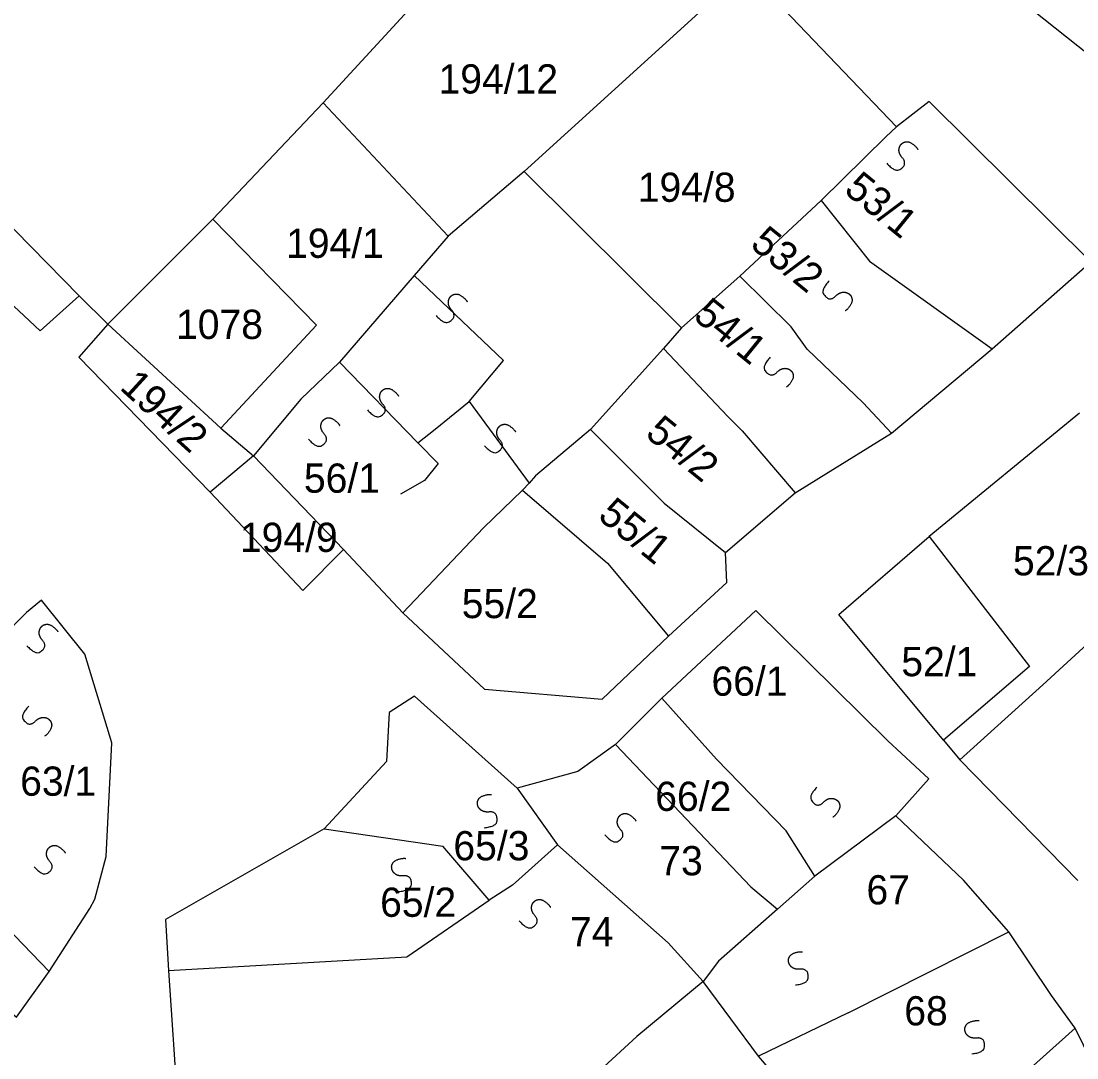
# Model space of a CAD drawing. Extents: x -581999 to -572728, y -1219553 to -1212032.
# Drawn here: x -577299.8 to -577227.5, y -1215589.8 to -1215518.9 of the extents above; entities that cross this region are included whole.
import ezdxf

# ---------------------------------------------------------------- set-up
doc = ezdxf.new("R2010")
doc.units = 0
for name, color, linetype in [('Vrstva 1', 7, 'Continuous'), ('Vrstva 2', 7, 'Continuous'), ('Vrstva 4', 7, 'Continuous'), ('Vrstva 6', 7, 'Continuous')]:
    doc.layers.add(name, color=color, linetype=linetype)

msp = doc.modelspace()

# ---------------------------------------------------------------- linework, layer by layer
at = {"layer": 'Vrstva 1'}
for p, q in [((-577298.452, -1215540.065), (-577313.031, -1215526.597)), ((-577244.994, -1215531.155), (-577241.681, -1215535.299)), ((-577241.681, -1215535.299), (-577233.286, -1215541.308)), ((-577295.785, -1215537.665), (-577298.452, -1215540.065)), ((-577255.774, -1215541.276), (-577260.771, -1215546.826)), ((-577260.771, -1215546.826), (-577264.541, -1215550.002)), ((-577264.986, -1215550.486), (-577265.43, -1215550.971)), ((-577264.541, -1215550.002), (-577264.986, -1215550.486)), ((-577243.788, -1215559.481), (-577237.605, -1215554.143)), ((-577236.611, -1215568.083), (-577243.788, -1215559.481)), ((-577306.996, -1215574.436), (-577297.837, -1215583.924)), ((-577263.042, -1215575.235), (-577255.457, -1215581.962)), ((-577255.457, -1215581.962), (-577253.072, -1215584.602))]:
    msp.add_line(p, q, dxfattribs=at)
for points in [[(-577260.529, -1215504.298), (-577279.077, -1215524.462)], [(-577250.126, -1215515.352), (-577265.314, -1215529.168)], [(-577239.826, -1215526.102), (-577250.126, -1215515.352)], [(-577233.63, -1215515.621), (-577225.877, -1215521.8)], [(-577295.785, -1215537.665), (-577310.025, -1215523.16)], [(-577279.077, -1215524.462), (-577286.627, -1215532.436)], [(-577279.077, -1215524.462), (-577270.526, -1215533.582)], [(-577240.177, -1215547.078), (-577233.286, -1215541.308), (-577226.54, -1215535.346), (-577237.609, -1215524.38), (-577239.826, -1215526.102)], [(-577239.826, -1215526.102), (-577240.576, -1215526.804), (-577244.994, -1215531.155), (-577250.559, -1215536.323)], [(-577265.314, -1215529.168), (-577270.526, -1215533.582)], [(-577265.314, -1215529.168), (-577254.552, -1215539.876)], [(-577286.627, -1215532.436), (-577293.811, -1215539.619)], [(-577286.092, -1215546.736), (-577279.528, -1215539.694), (-577286.627, -1215532.436)], [(-577270.526, -1215533.582), (-577272.86, -1215536.277)], [(-577272.86, -1215536.277), (-577277.971, -1215542.205)], [(-577250.559, -1215536.323), (-577254.552, -1215539.876)], [(-577247.051, -1215539.797), (-577250.559, -1215536.323)], [(-577295.785, -1215537.665), (-577293.811, -1215539.619)], [(-577293.811, -1215539.619), (-577295.81, -1215541.883), (-577286.819, -1215551.111)], [(-577293.811, -1215539.619), (-577286.092, -1215546.736)], [(-577245.958, -1215541.315), (-577247.051, -1215539.797)], [(-577254.552, -1215539.876), (-577255.774, -1215541.276)], [(-577255.774, -1215541.276), (-577251.391, -1215545.944)], [(-577242.121, -1215545.007), (-577245.958, -1215541.315)], [(-577277.971, -1215542.205), (-577280.614, -1215544.748)], [(-577280.614, -1215544.748), (-577283.838, -1215548.628)], [(-577240.177, -1215547.078), (-577242.121, -1215545.007)], [(-577251.391, -1215545.944), (-577250.404, -1215546.92)], [(-577227.305, -1215545.712), (-577237.605, -1215554.143)], [(-577286.092, -1215546.736), (-577283.838, -1215548.628)], [(-577260.771, -1215546.826), (-577255.729, -1215551.874)], [(-577250.404, -1215546.92), (-577246.779, -1215551.158)], [(-577246.779, -1215551.158), (-577240.177, -1215547.078)], [(-577283.838, -1215548.628), (-577286.819, -1215551.111)], [(-577277.685, -1215555.039), (-577283.838, -1215548.628)], [(-577286.819, -1215551.111), (-577280.461, -1215557.84), (-577277.685, -1215555.039)], [(-577265.43, -1215550.971), (-577268.093, -1215553.556)], [(-577265.43, -1215550.971), (-577259.615, -1215555.968)], [(-577251.546, -1215555.248), (-577246.779, -1215551.158)], [(-577255.729, -1215551.874), (-577251.546, -1215555.248)], [(-577268.093, -1215553.556), (-577273.631, -1215559.38)], [(-577237.605, -1215554.143), (-577230.736, -1215563.04), (-577236.611, -1215568.083)], [(-577218.995, -1215554.367), (-577229.812, -1215564.289), (-577235.499, -1215569.429)], [(-577277.685, -1215555.039), (-577273.631, -1215559.38)], [(-577255.442, -1215560.963), (-577251.449, -1215557.303), (-577251.546, -1215555.248)], [(-577259.615, -1215555.968), (-577255.442, -1215560.963)], [(-577295.391, -1215562.199), (-577298.348, -1215558.512), (-577299.389, -1215559.347), (-577301.122, -1215561.097)], [(-577249.462, -1215559.218), (-577255.889, -1215565.214)], [(-577240.424, -1215568.119), (-577249.462, -1215559.218)], [(-577273.631, -1215559.38), (-577268.037, -1215564.591)], [(-577268.037, -1215564.591), (-577259.99, -1215565.271), (-577255.442, -1215560.963)], [(-577293.93, -1215576.046), (-577293.552, -1215568.262), (-577295.391, -1215562.199)], [(-577265.802, -1215571.359), (-577272.819, -1215565.067), (-577274.569, -1215566.2), (-577274.755, -1215569.535), (-577279.016, -1215574.157)], [(-577255.889, -1215565.214), (-577259.061, -1215568.374)], [(-577255.889, -1215565.214), (-577252.167, -1215569.389), (-577247.382, -1215574.28)], [(-577259.061, -1215568.374), (-577261.646, -1215570.235)], [(-577259.061, -1215568.374), (-577249.814, -1215578.127)], [(-577239.883, -1215573.273), (-577237.619, -1215570.732), (-577240.424, -1215568.119)], [(-577236.611, -1215568.083), (-577235.499, -1215569.429)], [(-577235.499, -1215569.429), (-577227.422, -1215577.678)], [(-577261.646, -1215570.235), (-577265.802, -1215571.359)], [(-577265.802, -1215571.359), (-577263.042, -1215575.235)], [(-577239.883, -1215573.273), (-577245.419, -1215577.389)], [(-577232.135, -1215581.192), (-577235.258, -1215577.659), (-577239.883, -1215573.273)], [(-577279.016, -1215574.157), (-577289.882, -1215580.353), (-577289.654, -1215583.851)], [(-577279.016, -1215574.157), (-577270.88, -1215575.347)], [(-577245.419, -1215577.389), (-577247.382, -1215574.28)], [(-577267.705, -1215579.035), (-577270.88, -1215575.347)], [(-577263.042, -1215575.235), (-577266.109, -1215577.996)], [(-577294.719, -1215578.963), (-577293.93, -1215576.046)], [(-577266.109, -1215577.996), (-577267.705, -1215579.035)], [(-577245.419, -1215577.389), (-577247.969, -1215579.649)], [(-577249.814, -1215578.127), (-577247.969, -1215579.649)], [(-577297.837, -1215583.924), (-577295.053, -1215579.61), (-577294.719, -1215578.963)], [(-577289.654, -1215583.851), (-577273.353, -1215582.905), (-577267.705, -1215579.035)], [(-577247.969, -1215579.649), (-577252.025, -1215583.209), (-577253.072, -1215584.602)], [(-577243.139, -1215586.741), (-577232.135, -1215581.192)], [(-577227.613, -1215587.796), (-577229.222, -1215585.563), (-577232.135, -1215581.192)], [(-577289.654, -1215583.851), (-577289.045, -1215592.965)], [(-577302.807, -1215584.662), (-577300.063, -1215587.051), (-577297.837, -1215583.924)], [(-577253.072, -1215584.602), (-577257.617, -1215588.368)], [(-577249.284, -1215589.699), (-577253.072, -1215584.602)], [(-577243.139, -1215586.741), (-577249.284, -1215589.699)], [(-577233.277, -1215592.89), (-577227.613, -1215587.796)], [(-577225.32, -1215592.44), (-577227.613, -1215587.796)], [(-577257.617, -1215588.368), (-577261.831, -1215592.244)], [(-577245.299, -1215594.382), (-577249.284, -1215589.699)]]:
    msp.add_lwpolyline(points, dxfattribs=at)
at = {"layer": 'Vrstva 4'}
for points in [[(-577269.082, -1215544.918), (-577266.736, -1215542.1), (-577272.86, -1215536.277)], [(-577277.971, -1215542.205), (-577272.591, -1215547.731)], [(-577272.591, -1215547.731), (-577271.421, -1215546.793), (-577269.082, -1215544.918)], [(-577269.082, -1215544.918), (-577264.986, -1215550.486)], [(-577271.203, -1215549.15), (-577272.591, -1215547.731)], [(-577271.203, -1215549.15), (-577272.141, -1215550.324)], [(-577272.141, -1215550.324), (-577273.777, -1215551.26)]]:
    msp.add_lwpolyline(points, dxfattribs=at)
at = {"layer": 'Vrstva 6'}
for points in [[(-577240.505, -1215528.598), (-577239.929, -1215529.23), (-577239.287, -1215528.823), (-577239.268, -1215528.417), (-577239.551, -1215528.109), (-577239.681, -1215527.792), (-577239.642, -1215527.494), (-577239.525, -1215527.295), (-577239.309, -1215527.135), (-577238.943, -1215527.118), (-577238.458, -1215527.491), (-577238.378, -1215527.656)], [(-577244.447, -1215536.657), (-577245.034, -1215537.279), (-577244.579, -1215537.888), (-577244.173, -1215537.876), (-577243.887, -1215537.571), (-577243.581, -1215537.417), (-577243.281, -1215537.433), (-577243.074, -1215537.535), (-577242.898, -1215537.738), (-577242.853, -1215538.102), (-577243.188, -1215538.614), (-577243.346, -1215538.706)], [(-577271.35, -1215539.025), (-577270.774, -1215539.657), (-577270.132, -1215539.25), (-577270.113, -1215538.844), (-577270.396, -1215538.536), (-577270.526, -1215538.219), (-577270.487, -1215537.921), (-577270.37, -1215537.722), (-577270.154, -1215537.562), (-577269.788, -1215537.545), (-577269.303, -1215537.918), (-577269.223, -1215538.083)], [(-577248.472, -1215541.87), (-577249.059, -1215542.492), (-577248.604, -1215543.101), (-577248.198, -1215543.089), (-577247.912, -1215542.784), (-577247.606, -1215542.63), (-577247.306, -1215542.646), (-577247.099, -1215542.748), (-577246.923, -1215542.951), (-577246.878, -1215543.315), (-577247.213, -1215543.827), (-577247.371, -1215543.919)], [(-577276.052, -1215545.478), (-577275.476, -1215546.11), (-577274.834, -1215545.703), (-577274.815, -1215545.297), (-577275.098, -1215544.989), (-577275.228, -1215544.672), (-577275.189, -1215544.374), (-577275.072, -1215544.175), (-577274.856, -1215544.015), (-577274.49, -1215543.998), (-577274.005, -1215544.371), (-577273.925, -1215544.536)], [(-577280.076, -1215547.496), (-577279.5, -1215548.128), (-577278.858, -1215547.721), (-577278.839, -1215547.315), (-577279.122, -1215547.007), (-577279.252, -1215546.69), (-577279.213, -1215546.392), (-577279.096, -1215546.193), (-577278.88, -1215546.033), (-577278.514, -1215546.016), (-577278.029, -1215546.389), (-577277.949, -1215546.554)], [(-577268.036, -1215547.935), (-577267.46, -1215548.567), (-577266.818, -1215548.16), (-577266.799, -1215547.754), (-577267.082, -1215547.446), (-577267.212, -1215547.129), (-577267.173, -1215546.831), (-577267.056, -1215546.632), (-577266.84, -1215546.472), (-577266.474, -1215546.455), (-577265.989, -1215546.828), (-577265.909, -1215546.993)], [(-577299.357, -1215561.622), (-577298.781, -1215562.254), (-577298.139, -1215561.847), (-577298.12, -1215561.441), (-577298.403, -1215561.133), (-577298.533, -1215560.816), (-577298.494, -1215560.518), (-577298.377, -1215560.319), (-577298.161, -1215560.159), (-577297.795, -1215560.142), (-577297.31, -1215560.515), (-577297.23, -1215560.68)], [(-577299.235, -1215565.758), (-577299.822, -1215566.38), (-577299.367, -1215566.989), (-577298.961, -1215566.977), (-577298.675, -1215566.672), (-577298.369, -1215566.518), (-577298.069, -1215566.534), (-577297.862, -1215566.636), (-577297.686, -1215566.839), (-577297.641, -1215567.203), (-577297.976, -1215567.715), (-577298.134, -1215567.807)], [(-577245.286, -1215571.3), (-577245.873, -1215571.922), (-577245.418, -1215572.531), (-577245.012, -1215572.519), (-577244.726, -1215572.214), (-577244.42, -1215572.06), (-577244.12, -1215572.076), (-577243.913, -1215572.178), (-577243.737, -1215572.381), (-577243.692, -1215572.745), (-577244.027, -1215573.257), (-577244.185, -1215573.349)], [(-577268.053, -1215574.075), (-577267.202, -1215573.986), (-577267.15, -1215573.228), (-577267.466, -1215572.972), (-577267.882, -1215573.017), (-577268.214, -1215572.935), (-577268.431, -1215572.727), (-577268.522, -1215572.515), (-577268.523, -1215572.246), (-577268.32, -1215571.941), (-577267.732, -1215571.771), (-577267.552, -1215571.804)], [(-577259.788, -1215574.572), (-577259.212, -1215575.204), (-577258.57, -1215574.797), (-577258.551, -1215574.391), (-577258.834, -1215574.083), (-577258.964, -1215573.766), (-577258.925, -1215573.468), (-577258.808, -1215573.269), (-577258.592, -1215573.109), (-577258.226, -1215573.092), (-577257.741, -1215573.465), (-577257.661, -1215573.63)], [(-577298.855, -1215576.758), (-577298.279, -1215577.39), (-577297.637, -1215576.983), (-577297.618, -1215576.577), (-577297.901, -1215576.269), (-577298.031, -1215575.952), (-577297.992, -1215575.654), (-577297.875, -1215575.455), (-577297.659, -1215575.295), (-577297.293, -1215575.278), (-577296.808, -1215575.651), (-577296.728, -1215575.816)], [(-577273.921, -1215578.447), (-577273.07, -1215578.358), (-577273.018, -1215577.6), (-577273.334, -1215577.344), (-577273.75, -1215577.389), (-577274.082, -1215577.307), (-577274.299, -1215577.099), (-577274.39, -1215576.887), (-577274.391, -1215576.618), (-577274.188, -1215576.313), (-577273.6, -1215576.143), (-577273.42, -1215576.176)], [(-577265.656, -1215580.458), (-577265.08, -1215581.09), (-577264.438, -1215580.683), (-577264.419, -1215580.277), (-577264.702, -1215579.969), (-577264.832, -1215579.652), (-577264.793, -1215579.354), (-577264.676, -1215579.155), (-577264.46, -1215578.995), (-577264.094, -1215578.978), (-577263.609, -1215579.351), (-577263.529, -1215579.516)], [(-577246.759, -1215584.838), (-577245.908, -1215584.749), (-577245.856, -1215583.991), (-577246.172, -1215583.735), (-577246.588, -1215583.78), (-577246.92, -1215583.698), (-577247.137, -1215583.49), (-577247.228, -1215583.278), (-577247.229, -1215583.009), (-577247.026, -1215582.704), (-577246.438, -1215582.534), (-577246.258, -1215582.567)], [(-577234.687, -1215589.547), (-577233.836, -1215589.458), (-577233.784, -1215588.7), (-577234.1, -1215588.444), (-577234.516, -1215588.489), (-577234.848, -1215588.407), (-577235.065, -1215588.199), (-577235.156, -1215587.987), (-577235.157, -1215587.718), (-577234.954, -1215587.413), (-577234.366, -1215587.243), (-577234.186, -1215587.276)]]:
    msp.add_open_spline(points, degree=2, dxfattribs=at)

# ---------------------------------------------------------------- texts
at = {"layer": 'Vrstva 2'}
for s, p in [('194/12', (-577271.182, -1215523.83)), ('194/8', (-577257.542, -1215531.243)), ('194/1', (-577281.614, -1215535.077)), ('1078', (-577289.15, -1215540.627)), ('56/1', (-577280.396, -1215551.15)), ('194/9', (-577284.778, -1215555.202)), ('52/3', (-577231.864, -1215556.806)), ('55/2', (-577269.592, -1215559.732)), ('52/1', (-577239.505, -1215563.707)), ('66/1', (-577252.501, -1215565.044)), ('63/1', (-577299.817, -1215571.888)), ('66/2', (-577256.35, -1215572.925)), ('65/3', (-577270.166, -1215576.305)), ('73', (-577256.07, -1215577.331)), ('67', (-577241.891, -1215579.323)), ('65/2', (-577275.18, -1215580.173)), ('74', (-577262.179, -1215582.186)), ('68', (-577239.303, -1215587.604))]:
    msp.add_text(s, height=2, dxfattribs=at).set_placement(p)
for s, rotation, p in [('53/1', 320.89574, (-577243.512, -1215530.566)), ('53/2', 320.89574, (-577249.933, -1215534.289)), ('54/1', 320.89574, (-577253.829, -1215539.207)), ('194/2', 317.60347, (-577293.077, -1215544.02)), ('54/2', 320.89574, (-577257.114, -1215547.248)), ('55/1', 320.89574, (-577260.362, -1215552.875))]:
    msp.add_text(s, height=2, rotation=rotation, dxfattribs=at).set_placement(p)

doc.saveas('drawing.dxf')
